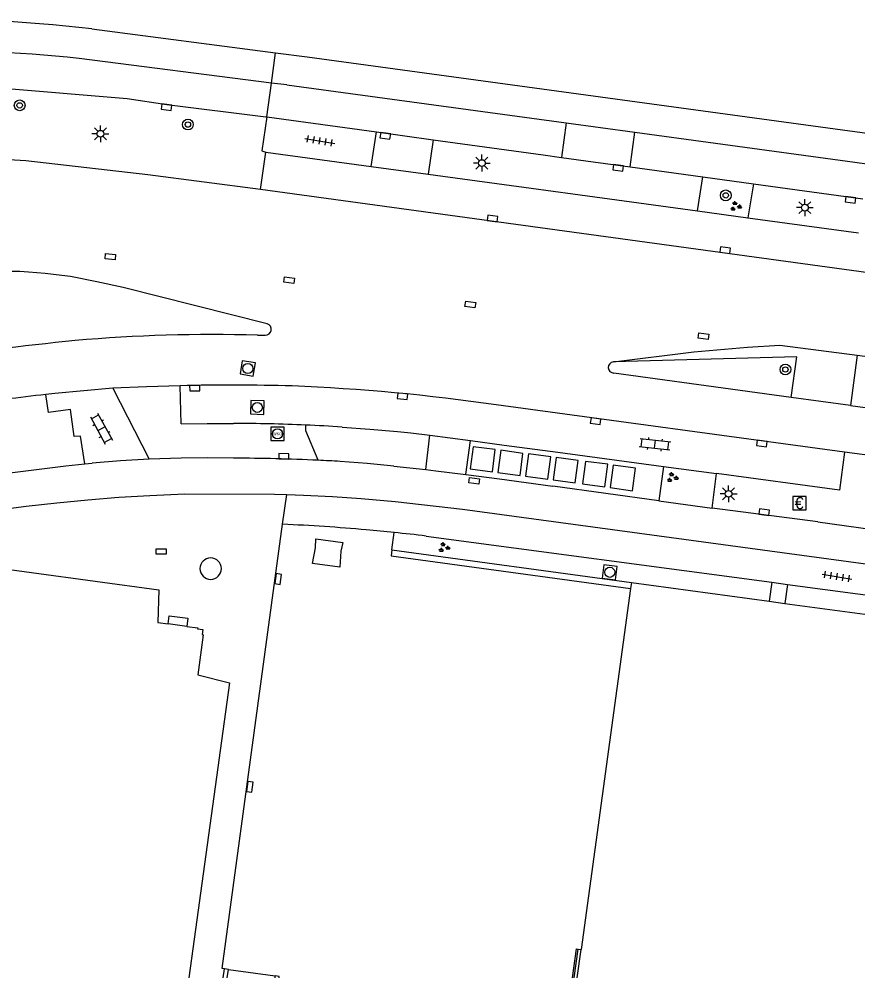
# Model space of a CAD drawing. Extents: x 132998 to 136004, y 396998 to 398512.
# Drawn here: x 134026 to 134088.3, y 397000 to 397071.3 of the extents above; entities that cross this region are included whole.
import ezdxf

# ---------------------------------------------------------------- set-up
doc = ezdxf.new("R2010")
doc.units = 0
for name, color, linetype in [('gg-afsc-muur', 7, 'Continuous'), ('gg-bbg-hoofdgebouw', 7, 'Continuous'), ('gg-bbg-lage trafo', 7, 'Continuous'), ('gg-knt-verharding', 7, 'Continuous'), ('gg-knt-verharding nz', 7, 'Continuous'), ('gg-kwrk-afval apart plaats', 7, 'Continuous'), ('gt-grn-afwateringsgoot', 7, 'Continuous'), ('gt-grn-groengrens', 7, 'Continuous'), ('gt-grn-vlakafsluiter', 7, 'Continuous'), ('gt-grn-weggrens', 7, 'Continuous'), ('gt-symb-betaalautomaat', 7, 'Continuous'), ('gt-symb-boom', 7, 'Continuous'), ('gt-symb-groenvak', 7, 'Continuous'), ('gt-symb-klinker verharding', 7, 'Continuous'), ('gt-symb-kolk', 7, 'Continuous'), ('gt-symb-kolk center center', 7, 'Continuous'), ('gt-symb-lichtmast', 7, 'Continuous'), ('gt-symb-put WKO', 7, 'Continuous'), ('gt-symb-rioolschacht', 7, 'Continuous'), ('gt-symb-tegel verharding', 7, 'Continuous')]:
    doc.layers.add(name, color=color, linetype=linetype)

# ---------------------------------------------------------------- blocks, each defined once
blk = doc.blocks.new('gt0-LMAST')
at = {"layer": 'gt-symb-lichtmast'}
for p, q in [((-0.182, 0.173), (-0.447, 0.438)), ((-0.005, 0.246), (-0.005, 0.621)), ((0.172, 0.173), (0.437, 0.438)), ((-0.255, -0.004), (-0.63, -0.004)), ((-0.182, -0.181), (-0.447, -0.446)), ((-0.005, -0.254), (-0.005, -0.629)), ((0.437, -0.446), (0.172, -0.181)), ((0.245, -0.004), (0.62, -0.004))]:
    blk.add_line(p, q, dxfattribs=at)
blk.add_circle((-0.005, -0.004), 0.25, dxfattribs=at)
blk = doc.blocks.new('gt0-GRVAK')
at = {"layer": 'gt-symb-groenvak'}
for p, q in [((-0.11, 0.189), (-0.228, 0.24)), ((-0.182, 0.153), (0.088, 0.153)), ((-0.091, 0.211), (-0.156, 0.322)), ((-0.047, 0.214), (-0.047, 0.393)), ((-0.004, 0.211), (0.061, 0.322)), ((0.015, 0.189), (0.133, 0.24)), ((0.262, -0.052), (0.197, 0.059)), ((0.305, -0.049), (0.305, 0.13)), ((0.349, -0.052), (0.414, 0.059)), ((-0.245, -0.228), (-0.363, -0.177)), ((-0.318, -0.264), (-0.047, -0.264)), ((-0.226, -0.206), (-0.291, -0.095)), ((-0.183, -0.203), (-0.183, -0.024)), ((-0.139, -0.206), (-0.074, -0.095)), ((-0.12, -0.228), (-0.002, -0.177)), ((0.243, -0.074), (0.125, -0.023)), ((0.17, -0.11), (0.441, -0.11)), ((0.368, -0.074), (0.486, -0.023))]:
    blk.add_line(p, q, dxfattribs=at)
blk = doc.blocks.new('gt0-KOLK')
at = {"layer": 'gt-symb-kolk'}
blk.add_lwpolyline([(0, 0), (0.375, 0), (0.375, 0.4), (-0.375, 0.4), (-0.375, 0), (0, 0)], dxfattribs=at)
blk = doc.blocks.new('gt0-BOOM')
at = {"layer": 'gt-symb-boom'}
for radius in [0.4, 0.2]:
    blk.add_circle((0, 0), radius, dxfattribs=at)
blk = doc.blocks.new('gt0-KOLKCC')
at = {"layer": 'gt-symb-kolk center center'}
blk.add_lwpolyline([(-0.375, 0.2), (0.375, 0.2), (0.375, -0.2), (-0.375, -0.2)], close=True, dxfattribs=at)
blk = doc.blocks.new('gt0-BA')
at = {"layer": 'gt-symb-betaalautomaat'}
blk.add_lwpolyline([(-0.498, -0.507), (0.502, -0.507), (0.502, 0.493), (-0.498, 0.493)], close=True, dxfattribs=at)
blk.add_text('€', height=0.9, dxfattribs=at).set_placement((-0.357, -0.457))
blk = doc.blocks.new('gt0-TEG1')
at = {"layer": 'gt-symb-tegel verharding'}
for p, q in [((-1.125, 0), (1.125, 0)), ((-0.9, -0.25), (-0.9, 0.25)), ((-0.45, -0.25), (-0.45, 0.25)), ((0, -0.25), (0, 0.25)), ((0.45, -0.25), (0.45, 0.25)), ((0.9, -0.25), (0.9, 0.25))]:
    blk.add_line(p, q, dxfattribs=at)
blk = doc.blocks.new('gt0-KL1')
at = {"layer": 'gt-symb-klinker verharding'}
for p, q in [((-1.15, 0.3), (1.15, 0.3)), ((-1, -0.3), (-1, 0.3)), ((-0.5, 0.3), (-0.5, 0.45)), ((0, -0.3), (0, 0.3)), ((0.5, 0.3), (0.5, 0.45)), ((1, -0.3), (1, 0.3)), ((-1.15, -0.3), (1.15, -0.3)), ((-0.5, -0.45), (-0.5, -0.3)), ((0.5, -0.45), (0.5, -0.3))]:
    blk.add_line(p, q, dxfattribs=at)
blk = doc.blocks.new('gt0-RS')
at = {"layer": 'gt-symb-rioolschacht'}
blk.add_lwpolyline([(-0.5, -0.5), (0.5, -0.5), (0.5, 0.5), (-0.5, 0.5)], close=True, dxfattribs=at)
blk.add_circle((0, 0), 0.375, dxfattribs=at)
blk = doc.blocks.new('gt0-PUTWKO')
at = {"layer": 'gt-symb-put WKO'}
blk.add_lwpolyline([(-0.5, -0.5), (0.5, -0.5), (0.5, 0.5), (-0.5, 0.5)], close=True, dxfattribs=at)
blk.add_circle((0, 0), 0.375, dxfattribs=at)
blk.add_text('WKO', height=0.2, dxfattribs=at).set_placement((-0.326, -0.1))

msp = doc.modelspace()

# ---------------------------------------------------------------- linework, layer by layer
at = {"layer": 'gg-afsc-muur'}
for p, q in [((134053.689, 397031.809), (134071.5, 397029.388)), ((134041.14, 397000), (134041.231, 397000.661)), ((134041.529, 397000.62), (134041.231, 397000.661)), ((134041.443, 397000), (134041.529, 397000.62)), ((134044.998, 397000), (134045.019, 397000.147))]:
    msp.add_line(p, q, dxfattribs=at)
for points in [[(134053.689, 397031.809), (134053.621, 397031.373), (134071.44, 397028.952)], [(134045.301, 397000), (134045.316, 397000.105), (134045.019, 397000.147)]]:
    msp.add_lwpolyline(points, dxfattribs=at)
at = {"layer": 'gg-bbg-hoofdgebouw'}
for p, q in [((134071.5, 397029.388), (134071.44, 397028.952)), ((134071.5, 397029.388), (134081.736, 397027.997)), ((134071.44, 397028.952), (134067.759, 397002.109)), ((134081.736, 397027.997), (134082.91, 397027.837)), ((134082.91, 397027.837), (134120.692, 397022.702)), ((134038.434, 397026.123), (134037.042, 397026.319)), ((134067.47, 397000), (134067.759, 397002.109))]:
    msp.add_line(p, q, dxfattribs=at)
for points in [[(134011.705, 397000), (134015.207, 397025.519), (134017.629, 397025.477), (134018.037, 397028.463), (134018.111, 397028.452), (134018.166, 397028.817), (134018.563, 397028.763), (134018.572, 397028.833), (134021.526, 397028.433), (134022.124, 397030.779), (134036.35, 397028.835), (134036.294, 397026.425), (134037.042, 397026.319)], [(134038.434, 397026.123), (134039.246, 397026.008), (134039.237, 397025.938), (134039.638, 397025.885), (134039.587, 397025.511), (134039.661, 397025.501), (134039.255, 397022.515), (134041.6, 397021.921), (134038.594, 397000)]]:
    msp.add_lwpolyline(points, dxfattribs=at)
at = {"layer": 'gg-bbg-lage trafo'}
msp.add_lwpolyline([(134050.039, 397032.358), (134049.9, 397031.717), (134049.804, 397030.515), (134047.775, 397030.788), (134048.015, 397031.963), (134048.032, 397032.625), (134050.039, 397032.358)], dxfattribs=at)
at = {"layer": 'gg-knt-verharding'}
for p, q in [((134031.38, 397070.543), (134045.033, 397068.764)), ((134044.727, 397066.516), (134030.423, 397068.336)), ((134045.033, 397068.764), (134047.397, 397068.456)), ((134045.883, 397066.369), (134044.727, 397066.516)), ((134045.883, 397066.369), (134066.641, 397063.552)), ((134044.312, 397064.001), (134044.383, 397063.991)), ((134044.383, 397063.991), (134052.551, 397062.879)), ((134066.641, 397063.552), (134066.287, 397060.987)), ((134066.641, 397063.552), (134071.747, 397062.859)), ((134052.146, 397060.308), (134052.551, 397062.879)), ((134052.551, 397062.879), (134056.752, 397062.301)), ((134071.401, 397060.283), (134071.747, 397062.859)), ((134056.752, 397062.301), (134056.38, 397059.731)), ((134056.752, 397062.301), (134064.932, 397061.174)), ((134043.911, 397058.605), (134044.305, 397061.375)), ((134044.305, 397061.375), (134052.146, 397060.308)), ((134064.932, 397061.174), (134066.287, 397060.987)), ((134066.287, 397060.987), (134068.643, 397060.663)), ((134068.643, 397060.663), (134071.401, 397060.283)), ((134052.146, 397060.308), (134056.38, 397059.731)), ((134056.38, 397059.731), (134064.576, 397058.615)), ((134071.401, 397060.283), (134076.811, 397059.537)), ((134076.421, 397057.003), (134076.811, 397059.537)), ((134076.811, 397059.537), (134080.563, 397059.02)), ((134080.563, 397059.02), (134080.162, 397056.494)), ((134080.563, 397059.02), (134088.713, 397057.897)), ((134089.135, 397052.41), (134043.911, 397058.605)), ((134064.576, 397058.615), (134068.223, 397058.119)), ((134068.223, 397058.119), (134076.421, 397057.003)), ((134076.421, 397057.003), (134080.162, 397056.494)), ((134080.162, 397056.494), (134088.372, 397055.376)), ((134043.688, 397047.771), (134044.262, 397047.777)), ((134088.292, 397046.275), (134087.793, 397042.534)), ((134088.292, 397046.275), (134093.213, 397045.623)), ((134083.385, 397043.139), (134070.185, 397044.949)), ((134032.936, 397043.827), (134035.628, 397038.548)), ((134038.024, 397041.178), (134037.954, 397044.016)), ((134087.793, 397042.534), (134083.385, 397043.139)), ((134087.329, 397039.085), (134061.45, 397042.585)), ((134087.793, 397042.534), (134092.709, 397041.883)), ((134056.215, 397037.777), (134056.519, 397040.33)), ((134056.519, 397040.33), (134059.523, 397039.935)), ((134059.177, 397037.417), (134059.523, 397039.935)), ((134059.523, 397039.935), (134062.046, 397039.603)), ((134062.046, 397039.603), (134066.03, 397039.08)), ((134066.03, 397039.08), (134073.887, 397038.02)), ((134087.329, 397039.085), (134086.959, 397036.244)), ((134092.561, 397038.377), (134087.329, 397039.085)), ((134038.024, 397038.628), (134035.628, 397038.548)), ((134030.842, 397038.196), (134031.391, 397038.253)), ((134053.828, 397038.045), (134056.215, 397037.777)), ((134073.887, 397038.02), (134073.547, 397035.465)), ((134073.887, 397038.02), (134077.835, 397037.483)), ((134059.177, 397037.417), (134061.697, 397037.104)), ((134061.697, 397037.104), (134065.661, 397036.538)), ((134077.502, 397034.913), (134077.835, 397037.483)), ((134086.959, 397036.244), (134077.835, 397037.483)), ((134073.547, 397035.465), (134065.661, 397036.538)), ((134073.547, 397035.465), (134077.502, 397034.913)), ((134085.37, 397033.885), (134077.502, 397034.913)), ((134085.37, 397033.885), (134089.438, 397033.325)), ((134056.227, 397032.84), (134081.931, 397029.408)), ((134081.931, 397029.408), (134081.736, 397027.997)), ((134081.931, 397029.408), (134083.103, 397029.248)), ((134083.103, 397029.248), (134082.91, 397027.837)), ((134041.529, 397000.62), (134045.019, 397000.147))]:
    msp.add_line(p, q, dxfattribs=at)
for points in [[(134047.397, 397068.456), (134087.19, 397063.029), (134134.412, 397056.634)], [(134024.181, 397066.191), (134034.001, 397065.358), (134036.957, 397064.921), (134044.312, 397064.001)], [(134044.383, 397063.991), (134044.009, 397061.469), (134044.305, 397061.375)], [(134071.747, 397062.859), (134087.013, 397060.788), (134171.453, 397049.246)], [(134043.911, 397058.605), (134035.544, 397059.698), (134026.477, 397060.731)], [(134044.417, 397048.618), (134033.714, 397051.309), (134031.752, 397051.744), (134029.777, 397052.122)], [(134070.153, 397045.792), (134076.127, 397046.542), (134080.127, 397046.872), (134082.539, 397047.025), (134088.292, 397046.275)], [(134032.936, 397043.827), (134030.78, 397043.645), (134028.624, 397043.439), (134027.962, 397043.366)], [(134030.842, 397038.196), (134030.54, 397040.274), (134030.06, 397040.229), (134029.786, 397042.242), (134028.148, 397042.03), (134027.962, 397043.366)], [(134037.954, 397044.016), (134035.442, 397043.939), (134032.936, 397043.827)], [(134038.024, 397041.178), (134039.962, 397041.21), (134041.905, 397041.216)], [(134048.194, 397038.472), (134047.278, 397040.672), (134047.281, 397041.086)], [(134049.978, 397040.94), (134052.043, 397040.791), (134054.102, 397040.614)], [(134054.102, 397040.614), (134055.087, 397040.518), (134056.519, 397040.33)], [(134035.628, 397038.548), (134033.505, 397038.425), (134031.391, 397038.253)], [(134041.907, 397038.625), (134039.967, 397038.647), (134038.024, 397038.628)], [(134053.828, 397038.045), (134051.836, 397038.244), (134049.842, 397038.386)], [(134024.26, 397037.418), (134029.448, 397038.052), (134030.842, 397038.196)], [(134056.215, 397037.777), (134056.951, 397037.694), (134059.177, 397037.417)], [(134017.224, 397033.588), (134017.374, 397033.618), (134019.643, 397034.037), (134021.919, 397034.416), (134024.201, 397034.756), (134026.489, 397035.056), (134028.781, 397035.317), (134031.078, 397035.538), (134033.378, 397035.719), (134035.681, 397035.86), (134038.301, 397035.971), (134044.962, 397035.96), (134045.88, 397035.93)], [(134045.88, 397035.93), (134047.112, 397035.89), (134049.261, 397035.781), (134051.407, 397035.632), (134053.941, 397035.404), (134058.924, 397034.831)], [(134058.924, 397034.831), (134121.1, 397026.415), (134166.337, 397020.264)], [(134083.103, 397029.248), (134096.359, 397027.468), (134120.86, 397024.125)], [(134037.042, 397026.319), (134037.126, 397026.914), (134038.521, 397026.735), (134038.434, 397026.123)]]:
    msp.add_lwpolyline(points, dxfattribs=at)
for centre, radius, start, end in [((134018.953, 396963.369), 107.892, 83.38582, 99.96623), ((134019.2, 396962.839), 106.092, 83.92769, 99.02446), ((134018.908, 396953.595), 107.403, 85.959, 100.44876), ((134024.434, 397017.221), 35.308, 81.29619, 97.60552), ((134044.285, 397048.208), 0.431, 266.93378, 72.18087), ((134040.404, 396930.679), 117.138, 88.39358, 95.02403), ((134053.499, 396809.846), 238.666, 95.6152, 98.4686), ((134070.202, 397045.372), 0.423, 96.62143, 267.72634), ((134041.708, 396878.175), 165.883, 88.42744, 91.29663), ((134046.559, 396876.59), 167.81, 96.36283, 98.42217), ((134040.486, 396899.367), 144.745, 81.67227, 87.71377), ((134041.238, 396902.392), 138.826, 87.50499, 89.72455), ((134041.439, 396908.179), 133.036, 86.31973, 87.48299), ((134041.56, 396895.118), 143.508, 87.35041, 89.86145), ((134040.576, 396876.666), 161.985, 86.7209, 87.30462), ((134038.77, 396886.034), 147.84, 84.94979, 87.36831), ((134036.542, 396862.158), 171.82, 84.21389, 84.91064), ((134038.839, 396886.801), 147.07, 83.21, 84.13623), ((134040.213, 397030.419), 0.798, 0.0718, 180.0718), ((134040.213, 397030.419), 0.798, 180.0718, 0.0718)]:
    msp.add_arc(centre, radius, start, end, dxfattribs=at)
at = {"layer": 'gg-knt-verharding nz'}
msp.add_line((134045.558, 397033.718), (134045.88, 397035.93), dxfattribs=at)
msp.add_lwpolyline([(134041.231, 397000.661), (134041.078, 397000.687), (134045.558, 397033.718)], dxfattribs=at)
at = {"layer": 'gg-kwrk-afval apart plaats'}
for points in [[(134061.165, 397037.611), (134061.375, 397039.267), (134059.722, 397039.473), (134059.518, 397037.83), (134061.165, 397037.611)], [(134063.215, 397037.343), (134063.43, 397038.982), (134061.778, 397039.213), (134061.572, 397037.558), (134063.215, 397037.343)], [(134065.283, 397037.059), (134065.506, 397038.726), (134063.843, 397038.957), (134063.616, 397037.282), (134065.283, 397037.059)], [(134067.323, 397036.805), (134067.543, 397038.45), (134065.906, 397038.679), (134065.678, 397037.013), (134067.323, 397036.805)], [(134069.522, 397036.506), (134069.735, 397038.175), (134068.071, 397038.391), (134067.859, 397036.717), (134069.522, 397036.506)], [(134071.569, 397036.211), (134071.802, 397037.897), (134070.132, 397038.11), (134069.923, 397036.46), (134071.569, 397036.211)]]:
    msp.add_lwpolyline(points, dxfattribs=at)
at = {"layer": 'gt-grn-afwateringsgoot'}
msp.add_line((134067.246, 397000), (134067.534, 397002.14), dxfattribs=at)
msp.add_lwpolyline([(134067.114, 397000), (134067.405, 397002.157), (134067.534, 397002.14)], dxfattribs=at)
at = {"layer": 'gt-grn-groengrens'}
msp.add_lwpolyline([(134083.385, 397043.139), (134083.808, 397046.169), (134070.153, 397045.792)], dxfattribs=at)
at = {"layer": 'gt-grn-vlakafsluiter'}
for p, q in [((134053.689, 397031.809), (134053.864, 397033.102)), ((134067.534, 397002.14), (134067.759, 397002.109))]:
    msp.add_line(p, q, dxfattribs=at)
at = {"layer": 'gt-grn-weggrens'}
for p, q in [((134044.727, 397066.516), (134045.033, 397068.764)), ((134044.383, 397063.991), (134044.727, 397066.516))]:
    msp.add_line(p, q, dxfattribs=at)

# ---------------------------------------------------------------- block references
at = {"layer": 'gt-symb-betaalautomaat'}
msp.add_blockref('gt0-BA', (134083.994, 397035.294), dxfattribs=at)
at = {"layer": 'gt-symb-boom'}
for p in [(134026.01, 397064.854), (134038.52, 397063.429), (134078.511, 397058.163), (134082.947, 397045.221)]:
    msp.add_blockref('gt0-BOOM', p, dxfattribs=at)
at = {"layer": 'gt-symb-groenvak'}
for p in [(134079.245, 397057.345), (134074.534, 397037.19), (134057.547, 397031.987)]:
    msp.add_blockref('gt0-GRVAK', p, dxfattribs=at)
at = {"layer": 'gt-symb-klinker verharding'}
for p, rotation in [((134032.087, 397040.824), -61.38496837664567), ((134073.251, 397039.661), -6.314884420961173)]:
    msp.add_blockref('gt0-KL1', p, dxfattribs=dict(at, rotation=rotation))
at = {"layer": 'gt-symb-kolk'}
for p, rotation in [((134036.957, 397064.921), 171.60242742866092), ((134053.225, 397062.787), 172.242574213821), ((134070.548, 397060.401), 172.18581914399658), ((134087.821, 397058.02), 172.12907950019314), ((134061.145, 397056.241), -7.757425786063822), ((134078.443, 397053.882), -7.8141808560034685), ((134039.018, 397044.036), -179.08334574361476), ((134054.491, 397043.432), 174.4319759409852), ((134068.863, 397041.579), 172.29934460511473), ((134081.22, 397039.912), 172.29934460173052), ((134045.649, 397038.567), -1.6303541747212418), ((134081.349, 397034.413), -7.477330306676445), ((134045.029, 397029.675), -97.76262191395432), ((134042.923, 397014.225), -97.76262191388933)]:
    msp.add_blockref('gt0-KOLK', p, dxfattribs=dict(at, rotation=rotation))
at = {"layer": 'gt-symb-kolk center center'}
for p, rotation in [((134032.751, 397053.603), -6.283154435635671), ((134046.047, 397051.861), -7.778612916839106), ((134059.52, 397050.058), -7.990868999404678), ((134076.859, 397047.705), -7.6735719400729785), ((134059.803, 397036.944), -7.453326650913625)]:
    msp.add_blockref('gt0-KOLKCC', p, dxfattribs=dict(at, rotation=rotation))
msp.add_blockref('gt0-KOLKCC', (134036.522, 397031.7), dxfattribs=at)
at = {"layer": 'gt-symb-lichtmast'}
for p in [(134032.016, 397062.748), (134060.385, 397060.569), (134084.402, 397057.255), (134078.728, 397035.982)]:
    msp.add_blockref('gt0-LMAST', p, dxfattribs=at)
at = {"layer": 'gt-symb-put WKO'}
msp.add_blockref('gt0-PUTWKO', (134045.183, 397040.438), dxfattribs=at)
at = {"layer": 'gt-symb-rioolschacht'}
for p, rotation in [((134042.97, 397045.296), 170.49998940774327), ((134043.681, 397042.401), -2.350159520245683), ((134069.883, 397030.145), -6.890548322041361)]:
    msp.add_blockref('gt0-RS', p, dxfattribs=dict(at, rotation=rotation))
at = {"layer": 'gt-symb-tegel verharding'}
for p, rotation in [((134048.323, 397062.208), -9.443474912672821), ((134086.787, 397029.829), -9.44347490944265)]:
    msp.add_blockref('gt0-TEG1', p, dxfattribs=dict(at, rotation=rotation))

doc.saveas('drawing.dxf')
